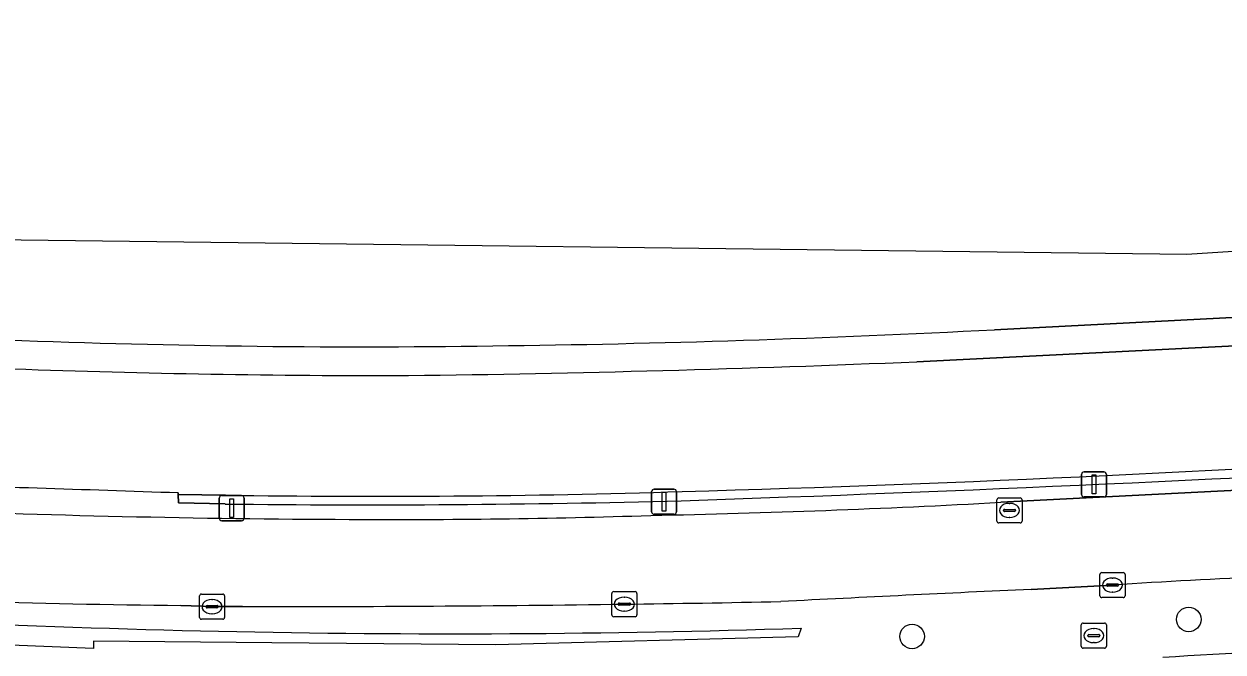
# Model space of a CAD drawing. Extents: x 160856 to 161310, y 384024 to 384878.
# Drawn here: x 161120.83 to 161168.6, y 384852.96 to 384878 of the extents above; entities that cross this region are included whole.
import ezdxf

# ---------------------------------------------------------------- set-up
doc = ezdxf.new("R2010")
doc.units = 0
for name, color, linetype in [('IMGEO_Berm_gesloten', 7, 'Continuous'), ('IMGEO_Berm_groen', 7, 'Continuous'), ('IMGEO_Boom', 7, 'Continuous'), ('IMGEO_Hek', 7, 'Continuous'), ('IMGEO_Kolk', 7, 'Continuous'), ('IMGEO_Lichtmast', 7, 'Continuous'), ('IMGEO_Muur', 7, 'Continuous'), ('IMGEO_Rijbaan_lokaal_gesloten', 7, 'Continuous'), ('IMGEO_Rijbaan_regionaal_gesloten', 7, 'Continuous'), ('IMGEO_Rioolput', 7, 'Continuous')]:
    doc.layers.add(name, color=color, linetype=linetype)

msp = doc.modelspace()

# ---------------------------------------------------------------- linework, layer by layer
at = {"layer": 'IMGEO_Berm_gesloten'}
for points in [[(161156.408, 384864.538), (161170.408, 384865.242), (161180.529, 384865.804), (161180.477, 384866.898), (161169.487, 384866.328), (161159.494, 384865.813)], [(161159.75, 384858.934), (161181.737, 384860.057)], [(161126.975, 384859.248), (161126.975, 384859.306)], [(161128.836, 384858.866), (161126.976, 384858.906), (161126.975, 384859.248)]]:
    msp.add_lwpolyline(points, dxfattribs=at)
for centre, radius, start, end in [((161133.156, 385372.789), 507.659, 270.71634, 272.97389), ((161134.355, 385233.692), 368.559, 267.68823, 270.80039), ((161135.171, 385272.204), 408.217, 267.92695, 270.13717), ((161127.88, 385541.975), 678.037, 270.698675, 272.411389), ((161097.521, 386323.269), 1465.109, 271.936, 273.259592), ((161034.701, 382168.674), 2692.214, 88.035833, 88.275188), ((161134.502, 385337.814), 478.982, 269.32218, 271.49717), ((161137.513, 385264.2), 405.876, 271.1699, 273.14065), ((161135.382, 385325.413), 467.162, 267.58559, 269.80461), ((161135.623, 385179.518), 321.27, 269.67294, 271.8153)]:
    msp.add_arc(centre, radius, start, end, dxfattribs=at)
at = {"layer": 'IMGEO_Berm_groen'}
for points in [[(161164.201, 384855.634), (161160.96, 384855.461)], [(161129.526, 384854.776), (161128.32, 384854.773), (161127.079, 384854.826)]]:
    msp.add_lwpolyline(points, dxfattribs=at)
for centre, radius, start, end in [((161181.993, 384582.14), 274.072, 92.41842, 93.72209), ((161130.407, 385232.65), 377.839, 266.88391, 269.49532), ((161235.057, 383230.826), 1626.324, 92.611352, 92.963438), ((161130.173, 385947.836), 1093.06, 269.966091, 270.764069), ((161131.848, 385832.996), 978.208, 270.755688, 271.120583), ((161179.652, 384639.897), 213.276, 89.3119, 93.61507)]:
    msp.add_arc(centre, radius, start, end, dxfattribs=at)
at = {"layer": 'IMGEO_Boom'}
for centre in [(161167.24, 384854.264), (161156.216, 384853.585)]:
    msp.add_circle(centre, 0.489, dxfattribs=at)
at = {"layer": 'IMGEO_Hek'}
msp.add_lwpolyline([(161151.788, 384853.918), (161151.67, 384853.574), (161139.625, 384853.246), (161130.699, 384853.33), (161123.593, 384853.395), (161123.596, 384853.11), (161109.419, 384853.683), (161100.043, 384854.427)], dxfattribs=at)
msp.add_arc((161137.887, 385281.37), 427.678, 265.64299, 271.86263, dxfattribs=at)
at = {"layer": 'IMGEO_Kolk'}
for p, q in [((161163.7, 384855.208), (161163.7, 384856.06)), ((161163.775, 384856.134), (161164.627, 384856.134)), ((161164.701, 384856.06), (161164.701, 384855.208)), ((161163.959, 384855.628), (161163.959, 384855.64)), ((161164.397, 384855.591), (161163.999, 384855.591)), ((161164.002, 384855.677), (161164.4, 384855.677)), ((161164.188, 384855.914), (161164.213, 384855.914)), ((161164.443, 384855.64), (161164.443, 384855.628)), ((161127.819, 384854.347), (161127.819, 384855.199)), ((161127.894, 384855.273), (161128.746, 384855.273)), ((161128.82, 384855.199), (161128.82, 384854.347)), ((161144.248, 384854.447), (161144.248, 384855.299)), ((161144.323, 384855.373), (161145.175, 384855.373)), ((161144.736, 384855.153), (161144.761, 384855.153)), ((161145.249, 384855.299), (161145.249, 384854.447)), ((161164.627, 384855.134), (161163.775, 384855.134)), ((161164.211, 384855.354), (161164.186, 384855.354)), ((161128.078, 384854.767), (161128.078, 384854.779)), ((161128.516, 384854.73), (161128.118, 384854.73)), ((161128.121, 384854.816), (161128.519, 384854.816)), ((161128.307, 384855.053), (161128.332, 384855.053)), ((161128.562, 384854.779), (161128.562, 384854.767)), ((161144.507, 384854.867), (161144.507, 384854.879)), ((161144.945, 384854.83), (161144.547, 384854.83)), ((161144.55, 384854.916), (161144.948, 384854.916)), ((161144.759, 384854.593), (161144.734, 384854.593)), ((161144.991, 384854.879), (161144.991, 384854.867)), ((161128.746, 384854.273), (161127.894, 384854.273)), ((161128.33, 384854.493), (161128.305, 384854.493)), ((161145.175, 384854.373), (161144.323, 384854.373))]:
    msp.add_line(p, q, dxfattribs=at)
for points in [[(161163.7, 384855.208), (161163.7, 384856.06)], [(161163.775, 384856.134), (161164.627, 384856.134)], [(161164.701, 384856.06), (161164.701, 384855.208)], [(161127.819, 384854.347), (161127.819, 384855.199)], [(161127.894, 384855.273), (161128.746, 384855.273)], [(161128.82, 384855.199), (161128.82, 384854.347)], [(161144.248, 384854.447), (161144.248, 384855.299)], [(161144.323, 384855.373), (161145.175, 384855.373)], [(161145.249, 384855.299), (161145.249, 384854.447)], [(161164.627, 384855.134), (161163.775, 384855.134)], [(161128.746, 384854.273), (161127.894, 384854.273)], [(161145.175, 384854.373), (161144.323, 384854.373)]]:
    msp.add_lwpolyline(points, dxfattribs=at)
for centre, radius, start, end in [((161163.777, 384856.058), 0.0765, 91.552, 178.448), ((161163.777, 384856.058), 0.0765, 91.552, 178.448), ((161164.625, 384856.058), 0.0765, 1.552, 88.448), ((161164.625, 384856.058), 0.0765, 1.552, 88.448), ((161163.999, 384855.637), 0.0403, 85.8775, 175.7526), ((161163.996, 384855.627), 0.0366, 178.938, 274.7102), ((161164.4, 384855.634), 0.043, 264.8664, 352.4533), ((161164.404, 384855.639), 0.0386, 1.7309, 96.639), ((161127.896, 384855.197), 0.0765, 91.552, 178.448), ((161127.896, 384855.197), 0.0765, 91.552, 178.448), ((161128.744, 384855.197), 0.0765, 1.552, 88.448), ((161128.744, 384855.197), 0.0765, 1.552, 88.448), ((161144.325, 384855.297), 0.0765, 91.552, 178.448), ((161144.325, 384855.297), 0.0765, 91.552, 178.448), ((161145.173, 384855.297), 0.0765, 1.552, 88.448), ((161145.173, 384855.297), 0.0765, 1.552, 88.448), ((161163.777, 384855.21), 0.0765, 181.552, 268.448), ((161163.777, 384855.21), 0.0765, 181.552, 268.448), ((161164.625, 384855.21), 0.0765, 271.552, 358.448), ((161164.625, 384855.21), 0.0765, 271.552, 358.448), ((161128.118, 384854.776), 0.0403, 85.8775, 175.7526), ((161128.115, 384854.766), 0.0366, 178.938, 274.7102), ((161128.519, 384854.773), 0.043, 264.8664, 352.4533), ((161128.523, 384854.778), 0.0386, 1.7309, 96.639), ((161144.547, 384854.876), 0.0403, 85.8775, 175.7526), ((161144.544, 384854.866), 0.0366, 178.938, 274.7102), ((161144.948, 384854.873), 0.043, 264.8664, 352.4533), ((161144.952, 384854.878), 0.0386, 1.7309, 96.639), ((161127.896, 384854.349), 0.0765, 181.552, 268.448), ((161127.896, 384854.349), 0.0765, 181.552, 268.448), ((161128.744, 384854.349), 0.0765, 271.552, 358.448), ((161128.744, 384854.349), 0.0765, 271.552, 358.448), ((161144.325, 384854.449), 0.0765, 181.552, 268.448), ((161144.325, 384854.449), 0.0765, 181.552, 268.448), ((161145.173, 384854.449), 0.0765, 271.552, 358.448), ((161145.173, 384854.449), 0.0765, 271.552, 358.448)]:
    msp.add_arc(centre, radius, start, end, dxfattribs=at)
for centre, major_axis, ratio, start_param, end_param in [((161164.187, 384855.634), (-0.387, 0.002), 0.722429, 4.712389, 7.853982), ((161164.212, 384855.634), (-0.39, 0.002), 0.717154, 1.570796, 4.712389), ((161144.735, 384854.873), (-0.387, 0.002), 0.722429, 4.712389, 7.853982), ((161144.76, 384854.873), (-0.39, 0.002), 0.717154, 1.570796, 4.712389), ((161128.306, 384854.773), (-0.387, 0.002), 0.722429, 4.712389, 7.853982), ((161128.331, 384854.773), (-0.39, 0.002), 0.717154, 1.570796, 4.712389)]:
    msp.add_ellipse(centre, major_axis=major_axis, ratio=ratio, start_param=start_param, end_param=end_param, dxfattribs=at)
at = {"layer": 'IMGEO_Lichtmast'}
for p, q in [((161162.967, 384859.247), (161162.967, 384860.047)), ((161162.967, 384860.047), (161162.967, 384859.247)), ((161163.067, 384860.147), (161163.857, 384860.147)), ((161163.857, 384860.147), (161163.067, 384860.147)), ((161163.957, 384860.047), (161163.957, 384859.247)), ((161163.957, 384859.247), (161163.957, 384860.047)), ((161145.935, 384859.458), (161146.725, 384859.458)), ((161146.725, 384859.458), (161145.935, 384859.458)), ((161128.605, 384858.299), (161128.605, 384859.099)), ((161128.605, 384859.099), (161128.605, 384858.299)), ((161128.705, 384859.199), (161129.495, 384859.199)), ((161129.495, 384859.199), (161128.705, 384859.199)), ((161129.595, 384859.099), (161129.595, 384858.299)), ((161129.595, 384858.299), (161129.595, 384859.099)), ((161145.835, 384858.558), (161145.835, 384859.358)), ((161145.835, 384859.358), (161145.835, 384858.558)), ((161146.825, 384859.358), (161146.825, 384858.558)), ((161146.825, 384858.558), (161146.825, 384859.358)), ((161163.857, 384859.147), (161163.067, 384859.147)), ((161163.067, 384859.147), (161163.857, 384859.147)), ((161146.725, 384858.458), (161145.935, 384858.458)), ((161145.935, 384858.458), (161146.725, 384858.458)), ((161129.495, 384858.199), (161128.705, 384858.199)), ((161128.705, 384858.199), (161129.495, 384858.199))]:
    msp.add_line(p, q, dxfattribs=at)
for points in [[(161163.387, 384860.022), (161163.537, 384860.022), (161163.537, 384859.272), (161163.387, 384859.272), (161163.387, 384860.022)], [(161129.025, 384859.074), (161129.175, 384859.074), (161129.175, 384858.324), (161129.025, 384858.324), (161129.025, 384859.074)], [(161146.255, 384859.333), (161146.405, 384859.333), (161146.405, 384858.583), (161146.255, 384858.583), (161146.255, 384859.333)]]:
    msp.add_lwpolyline(points, dxfattribs=at)
for centre, start, end in [((161163.067, 384860.047), 90, 180), ((161163.067, 384860.047), 90, 180), ((161163.857, 384860.047), 0, 90), ((161163.857, 384860.047), 360, 90), ((161145.935, 384859.358), 90, 180), ((161145.935, 384859.358), 90, 180), ((161146.725, 384859.358), 0, 90), ((161146.725, 384859.358), 360, 90), ((161128.705, 384859.099), 90, 180), ((161128.705, 384859.099), 90, 180), ((161129.495, 384859.099), 0, 90), ((161129.495, 384859.099), 360, 90), ((161163.067, 384859.247), 180, 270), ((161163.067, 384859.247), 180, 270), ((161163.857, 384859.247), 270, 0), ((161163.857, 384859.247), 270, 0), ((161145.935, 384858.558), 180, 270), ((161145.935, 384858.558), 180, 270), ((161146.725, 384858.558), 270, 0), ((161146.725, 384858.558), 270, 0), ((161128.705, 384858.299), 180, 270), ((161128.705, 384858.299), 180, 270), ((161129.495, 384858.299), 270, 0), ((161129.495, 384858.299), 270, 0)]:
    msp.add_arc(centre, 0.1, start, end, dxfattribs=at)
at = {"layer": 'IMGEO_Muur'}
msp.add_lwpolyline([(161128.849, 384859.219), (161126.975, 384859.248), (161126.976, 384858.906), (161128.836, 384858.866)], dxfattribs=at)
for centre, radius, start, end in [((161121.673, 385749.103), 890.103, 271.633908, 273.809683), ((161097.521, 386323.269), 1465.109, 271.936, 273.259592), ((161134.502, 385337.814), 478.982, 269.32218, 271.49717), ((161134.826, 385257.087), 397.913, 269.13932, 271.76083)]:
    msp.add_arc(centre, radius, start, end, dxfattribs=at)
at = {"layer": 'IMGEO_Rijbaan_lokaal_gesloten'}
msp.add_arc((161179.652, 384639.897), 213.276, 89.3119, 93.61507, dxfattribs=at)
at = {"layer": 'IMGEO_Rijbaan_regionaal_gesloten'}
for points in [[(161159.494, 384865.813), (161169.487, 384866.328), (161180.477, 384866.898), (161204.609, 384868.254), (161229.619, 384869.602), (161254.541, 384870.979), (161254.166, 384874.428), (161167.157, 384868.815), (161117.456, 384869.429), (161022.134, 384878.002), (161020.709, 384877.941), (160983.645, 384876.362), (160971.848, 384874.449), (160909.879, 384864.4), (160874.71, 384856.965)], [(161180.814, 384860.967), (161204.956, 384862.295), (161229.953, 384863.626), (161255.192, 384865.007), (161254.665, 384869.839), (161229.707, 384868.501), (161204.672, 384867.145), (161180.531, 384865.76), (161180.529, 384865.804), (161170.408, 384865.242), (161156.408, 384864.538)], [(161181.737, 384860.057), (161159.75, 384858.934)], [(161126.975, 384859.306), (161126.975, 384859.248), (161128.849, 384859.219)], [(161160.96, 384855.461), (161164.201, 384855.634)], [(161127.079, 384854.826), (161128.32, 384854.773), (161129.526, 384854.776)]]:
    msp.add_lwpolyline(points, dxfattribs=at)
for centre, radius, start, end in [((161133.156, 385372.789), 507.659, 270.71634, 272.97389), ((161134.355, 385233.692), 368.559, 267.68823, 270.80039), ((161135.171, 385272.204), 408.217, 267.92695, 270.13717), ((161127.88, 385541.975), 678.037, 270.698675, 272.411389), ((161121.673, 385749.103), 890.103, 271.633908, 273.809683), ((161034.701, 382168.674), 2692.214, 88.035833, 88.275188), ((161134.826, 385257.087), 397.913, 269.13932, 271.76083), ((161137.513, 385264.2), 405.876, 271.1699, 273.14065), ((161135.382, 385325.413), 467.162, 267.58559, 269.80461), ((161135.623, 385179.518), 321.27, 269.67294, 271.8153), ((161181.993, 384582.14), 274.072, 92.41842, 93.72209), ((161130.407, 385232.65), 377.839, 266.88391, 269.49532), ((161235.057, 383230.826), 1626.324, 92.611352, 92.963438), ((161130.173, 385947.836), 1093.06, 269.966091, 270.764069), ((161131.848, 385832.996), 978.208, 270.755688, 271.120583)]:
    msp.add_arc(centre, radius, start, end, dxfattribs=at)
at = {"layer": 'IMGEO_Rioolput'}
for p, q in [((161159.594, 384858.184), (161159.594, 384859.036)), ((161159.669, 384859.11), (161160.521, 384859.11)), ((161160.082, 384858.89), (161160.107, 384858.89)), ((161160.595, 384859.036), (161160.595, 384858.184)), ((161159.853, 384858.604), (161159.853, 384858.616)), ((161160.291, 384858.567), (161159.893, 384858.567)), ((161159.896, 384858.653), (161160.294, 384858.653)), ((161160.337, 384858.616), (161160.337, 384858.604)), ((161160.521, 384858.11), (161159.669, 384858.11)), ((161160.105, 384858.33), (161160.08, 384858.33)), ((161163.031, 384854.119), (161163.883, 384854.119)), ((161162.956, 384853.193), (161162.956, 384854.045)), ((161163.258, 384853.662), (161163.656, 384853.662)), ((161163.444, 384853.899), (161163.469, 384853.899)), ((161163.957, 384854.045), (161163.957, 384853.193)), ((161163.215, 384853.613), (161163.215, 384853.625)), ((161163.653, 384853.576), (161163.255, 384853.576)), ((161163.467, 384853.339), (161163.442, 384853.339)), ((161163.699, 384853.625), (161163.699, 384853.613)), ((161163.883, 384853.119), (161163.031, 384853.119))]:
    msp.add_line(p, q, dxfattribs=at)
for points in [[(161159.594, 384858.184), (161159.594, 384859.036)], [(161159.669, 384859.11), (161160.521, 384859.11)], [(161160.595, 384859.036), (161160.595, 384858.184)], [(161160.521, 384858.11), (161159.669, 384858.11)], [(161163.031, 384854.119), (161163.883, 384854.119)], [(161162.956, 384853.193), (161162.956, 384854.045)], [(161163.957, 384854.045), (161163.957, 384853.193)], [(161163.883, 384853.119), (161163.031, 384853.119)]]:
    msp.add_lwpolyline(points, dxfattribs=at)
for centre, radius, start, end in [((161159.671, 384859.034), 0.0765, 91.552, 178.448), ((161159.671, 384859.034), 0.0765, 91.552, 178.448), ((161160.519, 384859.034), 0.0765, 1.552, 88.448), ((161160.519, 384859.034), 0.0765, 1.552, 88.448), ((161159.893, 384858.613), 0.0403, 85.8775, 175.7526), ((161159.89, 384858.603), 0.0366, 178.938, 274.7102), ((161160.294, 384858.61), 0.043, 264.8664, 352.4533), ((161160.298, 384858.615), 0.0386, 1.7309, 96.639), ((161159.671, 384858.186), 0.0765, 181.552, 268.448), ((161159.671, 384858.186), 0.0765, 181.552, 268.448), ((161160.519, 384858.186), 0.0765, 271.552, 358.448), ((161160.519, 384858.186), 0.0765, 271.552, 358.448), ((161163.033, 384854.043), 0.0765, 91.552, 178.448), ((161163.033, 384854.043), 0.0765, 91.552, 178.448), ((161163.881, 384854.043), 0.0765, 1.552, 88.448), ((161163.881, 384854.043), 0.0765, 1.552, 88.448), ((161163.255, 384853.622), 0.0403, 85.8775, 175.7526), ((161163.66, 384853.624), 0.0386, 1.7309, 96.639), ((161163.033, 384853.195), 0.0765, 181.552, 268.448), ((161163.033, 384853.195), 0.0765, 181.552, 268.448), ((161163.252, 384853.612), 0.0366, 178.938, 274.7102), ((161163.656, 384853.619), 0.043, 264.8664, 352.4533), ((161163.881, 384853.195), 0.0765, 271.552, 358.448), ((161163.881, 384853.195), 0.0765, 271.552, 358.448)]:
    msp.add_arc(centre, radius, start, end, dxfattribs=at)
for centre, major_axis, ratio, start_param, end_param in [((161160.081, 384858.61), (-0.387, 0.002), 0.722429, 4.712389, 7.853982), ((161160.106, 384858.61), (-0.39, 0.002), 0.717154, 1.570796, 4.712389), ((161163.443, 384853.619), (-0.387, 0.002), 0.722429, 4.712389, 7.853982), ((161163.468, 384853.619), (-0.39, 0.002), 0.717154, 1.570796, 4.712389)]:
    msp.add_ellipse(centre, major_axis=major_axis, ratio=ratio, start_param=start_param, end_param=end_param, dxfattribs=at)

doc.saveas('drawing.dxf')
